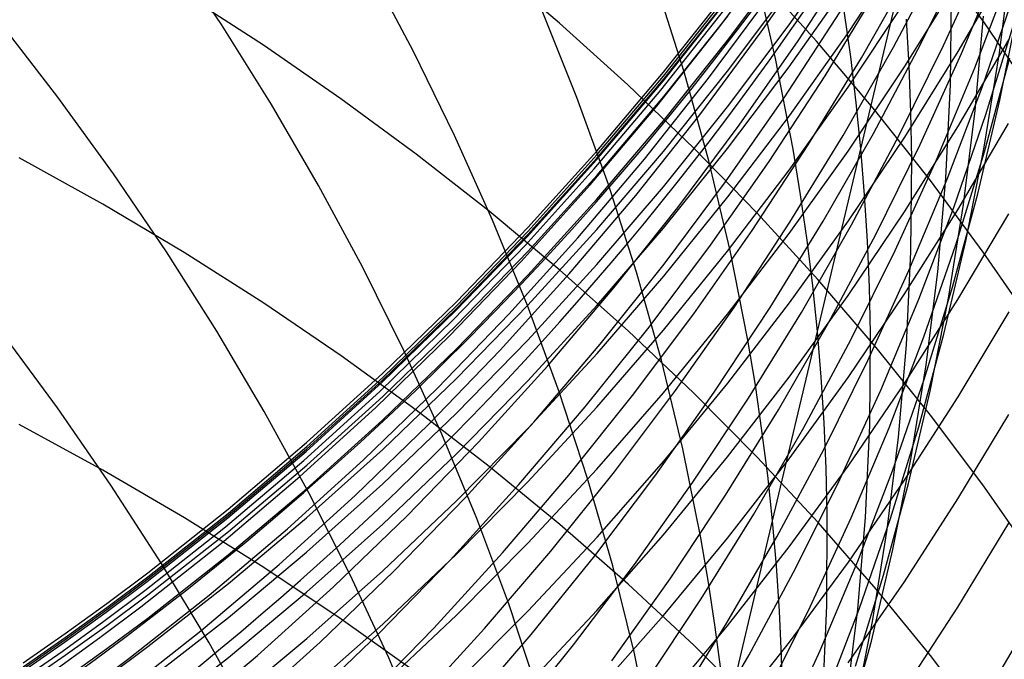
# Model space of a CAD drawing. Extents: x -383 to 1849, y -1185 to -529.
# Tile 394 of 656: x 258.73 to 263.41, y -939.53 to -936.49. Entities that reach past the tile are written whole.
import ezdxf

# ---------------------------------------------------------------- set-up
doc = ezdxf.new("R2010")
doc.units = 0
doc.layers.add('PREDEFINITO', color=7, linetype='CONTINUOUS')

msp = doc.modelspace()

# ---------------------------------------------------------------- linework, layer by layer
at = {"layer": 'PREDEFINITO'}
for p, q in [((262.3850093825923, -936.5160792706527, 585.0698518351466), (262.6649170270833, -936.117577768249, 585.1354650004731)), ((259.6890578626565, -936.5145856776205, 521.256407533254), (259.4384138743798, -936.1404906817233, 521.0593704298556)), ((262.0605243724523, -936.5174543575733, 570.7636599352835), (262.3528381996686, -936.1229390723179, 570.7555601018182)), ((262.2530797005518, -936.5495573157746, 565.8846436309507), (262.5327595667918, -936.1471116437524, 565.8485524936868)), ((262.6664021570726, -936.5519947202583, 588.2595455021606), (262.9337218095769, -936.1479145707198, 588.3434774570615)), ((263.3122015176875, -936.5061107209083, 629.6478102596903), (263.0614951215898, -936.1615433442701, 629.8931378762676)), ((262.0926071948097, -936.590318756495, 581.8396087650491), (262.3848016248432, -936.1983461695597, 581.8897610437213)), ((262.427249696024, -936.5921697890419, 562.6013896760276), (262.6938782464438, -936.1827389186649, 562.5460364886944)), ((262.8803619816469, -936.6213593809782, 555.8931478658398), (263.1061266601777, -936.194090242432, 555.7974778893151)), ((263.0104212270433, -936.6067785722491, 554.1735882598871), (263.2221863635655, -936.1752914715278, 554.0677504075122)), ((263.1180944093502, -936.6144204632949, 552.4413786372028), (263.3154766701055, -936.1788989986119, 552.3252641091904)), ((263.2036018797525, -936.6519145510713, 550.6985741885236), (263.3862359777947, -936.2129950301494, 550.5722101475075)), ((263.384546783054, -936.6496080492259, 539.7009289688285), (263.44096587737, -936.1996190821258, 539.51778475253)), ((260.6016152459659, -936.6423300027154, 523.4815777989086), (260.3922487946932, -936.2482516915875, 523.2757291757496)), ((261.2948973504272, -936.5073728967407, 634.4207968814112), (260.9593580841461, -936.2224096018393, 634.6384288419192)), ((262.3207805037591, -936.6758762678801, 529.8015600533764), (262.2209613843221, -936.2465299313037, 529.5917760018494)), ((262.7286655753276, -936.6721548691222, 557.6028405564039), (262.9682731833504, -936.2503588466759, 557.5175089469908)), ((263.1882180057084, -936.6427886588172, 593.1271553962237), (263.4295661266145, -936.2288011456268, 593.2389734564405)), ((262.5149846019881, -936.5934142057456, 631.937949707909), (262.2257149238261, -936.2728102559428, 632.1747365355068)), ((262.7258237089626, -937.1050102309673, 532.0483060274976), (262.9246528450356, -936.2683723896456, 533.6674174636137)), ((263.2670337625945, -936.720098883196, 548.9463640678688), (263.4346805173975, -936.2784370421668, 548.8099372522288)), ((261.8867136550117, -936.7388975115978, 527.7620276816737), (261.7538426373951, -936.3182977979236, 527.5507096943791)), ((262.0927377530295, -936.7364784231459, 583.4289135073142), (262.3849889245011, -936.3459869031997, 583.485814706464)), ((262.3849721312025, -936.7155855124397, 586.6308467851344), (262.6648760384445, -936.3185633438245, 586.7048661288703)), ((262.5558352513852, -936.7575481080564, 559.3012787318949), (262.808918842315, -936.342414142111, 559.2263919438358)), ((262.932365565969, -936.7156431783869, 591.4612118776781), (263.1868200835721, -936.307183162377, 591.5632706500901)), ((259.8895639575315, -936.6132493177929, 636.8223822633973), (259.512235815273, -936.3690745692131, 637.014789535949)), ((261.786528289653, -936.7834998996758, 573.9933334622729), (262.0910059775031, -936.3989865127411, 574.0033129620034)), ((261.7882820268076, -936.7411211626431, 577.2318452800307), (262.0925843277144, -936.3563886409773, 577.2543278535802)), ((261.7883038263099, -936.7761819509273, 578.6515502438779), (262.0926132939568, -936.3923187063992, 578.6854165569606)), ((261.7888315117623, -936.7596992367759, 575.7221541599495), (262.0931737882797, -936.3749921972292, 575.7349908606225)), ((262.0022183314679, -936.7696987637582, 567.5314913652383), (262.2944219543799, -936.3759302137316, 567.5051781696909)), ((263.1511407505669, -936.7999305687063, 535.8911730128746), (263.1564759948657, -936.3542628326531, 535.6934614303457)), ((263.3027231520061, -936.8091248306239, 547.1814930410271), (263.4551648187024, -936.3650570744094, 547.0349735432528)), ((261.7756527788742, -936.826018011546, 572.3748535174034), (262.0801585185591, -936.4413426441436, 572.3763330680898)), ((262.6649464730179, -936.8120384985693, 589.8121253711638), (262.932178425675, -936.4092532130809, 589.9044601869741)), ((263.3861593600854, -936.8736194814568, 541.6850656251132), (263.4753540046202, -936.4248840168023, 541.5102730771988)), ((261.3770451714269, -936.8604171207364, 525.7247945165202), (261.2123039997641, -936.4501312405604, 525.5132931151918)), ((261.7893580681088, -936.8569690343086, 580.1724911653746), (262.0937466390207, -936.473951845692, 580.2148058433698)), ((262.3618228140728, -936.8628750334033, 560.9854060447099), (262.6281106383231, -936.4546645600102, 560.920758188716)), ((262.677352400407, -936.6675654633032, 531.8390495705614), (262.6466621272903, -936.4491759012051, 531.7352705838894)), ((262.9547044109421, -936.7103916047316, 533.870407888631), (262.9418481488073, -936.4893378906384, 533.7686737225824)), ((263.2692259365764, -936.9229362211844, 537.8933822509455), (263.3084990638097, -936.4750536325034, 537.702084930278)), ((258.9117925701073, -936.859156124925, 519.2638833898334), (258.6341512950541, -936.5004071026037, 519.071954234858)), ((259.9264055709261, -936.89423087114, 521.4586852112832), (259.6890578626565, -936.5145856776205, 521.256407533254)), ((261.6192227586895, -936.8005787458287, 634.1964224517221), (261.2948973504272, -936.5073728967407, 634.4207968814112)), ((261.7561077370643, -936.902191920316, 570.7714940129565), (262.0605243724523, -936.5174543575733, 570.7636599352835)), ((262.0927526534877, -936.905362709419, 585.0054368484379), (262.3850093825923, -936.5160792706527, 585.0698518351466)), ((263.5495799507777, -936.8565741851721, 629.3979199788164), (263.3122015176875, -936.5061107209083, 629.6478102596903)), ((263.3192812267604, -936.9419744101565, 545.4128467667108), (263.456116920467, -936.4965535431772, 545.2565388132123)), ((261.9610250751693, -936.9427320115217, 565.9201034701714), (262.2530797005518, -936.5495573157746, 565.8846436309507)), ((262.3864664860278, -936.9473865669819, 588.1771029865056), (262.6664021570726, -936.5519947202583, 588.2595455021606)), ((260.2568790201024, -936.8669507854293, 636.6219307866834), (259.8895639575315, -936.6132493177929, 636.8223822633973)), ((261.7882978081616, -936.9725392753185, 581.7903762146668), (262.0926071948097, -936.590318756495, 581.8396087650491)), ((262.1479915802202, -936.9928431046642, 562.6559261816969), (262.427249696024, -936.5921697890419, 562.6013896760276)), ((262.7918442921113, -936.9209205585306, 631.6956719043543), (262.5149846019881, -936.5934142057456, 631.937949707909)), ((262.6412225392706, -937.0414064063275, 555.9878742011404), (262.8803619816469, -936.6213593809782, 555.8931478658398)), ((262.7850343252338, -937.0315340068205, 554.2785196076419), (263.0104212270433, -936.6067785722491, 554.1735882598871)), ((262.9068408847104, -937.043702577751, 552.55664545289), (263.1180944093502, -936.6144204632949, 552.4413786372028)), ((263.1865834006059, -937.0001646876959, 594.6874736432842), (263.4278515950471, -936.5878756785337, 594.8074652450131)), ((260.7967178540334, -937.0408266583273, 523.6918913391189), (260.6016152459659, -936.6423300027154, 523.4815777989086)), ((262.4040771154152, -937.1069621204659, 530.0140901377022), (262.3207805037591, -936.6758762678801, 529.8015600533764)), ((262.4759364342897, -937.0862304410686, 557.6872122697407), (262.7286655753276, -936.6721548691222, 557.6028405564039)), ((262.7037526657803, -936.8861943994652, 531.9434019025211), (262.677352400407, -936.6675654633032, 531.8390495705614)), ((262.9337579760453, -937.0491412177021, 593.0170935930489), (263.1882180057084, -936.6427886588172, 593.1271553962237)), ((263.0068476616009, -937.0850845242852, 550.8241718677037), (263.2036018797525, -936.6519145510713, 550.6985741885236)), ((263.3120569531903, -937.0976064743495, 539.8846439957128), (263.384546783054, -936.6496080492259, 539.7009289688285)), ((263.3124914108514, -937.118621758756, 543.6412770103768), (263.4335202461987, -936.6729128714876, 543.4756261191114)), ((262.0927183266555, -937.103419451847, 586.5582195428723), (262.3849721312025, -936.7155855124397, 586.6308467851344)), ((262.6650616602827, -937.1159694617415, 591.3608757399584), (262.932365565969, -936.7156431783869, 591.4612118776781)), ((262.963251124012, -936.9314785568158, 533.9725913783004), (262.9547044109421, -936.7103916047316, 533.870407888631)), ((263.0850085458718, -937.1564921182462, 549.0821256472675), (263.2670337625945, -936.720098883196, 548.9463640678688)), ((261.4721115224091, -937.1155685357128, 577.2096257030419), (261.7882820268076, -936.7411211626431, 577.2318452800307)), ((261.4726210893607, -937.1341263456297, 575.709342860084), (261.7888315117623, -936.7596992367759, 575.7221541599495)), ((261.6978892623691, -937.1536916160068, 567.5572661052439), (262.0022183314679, -936.7696987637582, 567.5314913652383)), ((261.788385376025, -937.1172444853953, 583.3731008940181), (262.0927377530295, -936.7364784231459, 583.4289135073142)), ((262.0037036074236, -937.1620099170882, 527.9765731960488), (261.8867136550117, -936.7388975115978, 527.7620276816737)), ((262.2898772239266, -937.1644522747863, 559.3752093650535), (262.5558352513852, -936.7575481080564, 559.3012787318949)), ((261.4701778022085, -937.1577275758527, 573.9833656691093), (261.786528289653, -936.7834998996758, 573.9933334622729)), ((261.4721252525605, -937.1497668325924, 578.6182512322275), (261.7883038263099, -936.7761819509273, 578.6515502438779)), ((261.9320326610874, -937.101663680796, 633.9655856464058), (261.6192227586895, -936.8005787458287, 634.1964224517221)), ((262.3851054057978, -937.206171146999, 589.7214578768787), (262.6649464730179, -936.8120384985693, 589.8121253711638)), ((263.1290578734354, -937.2448919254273, 536.0901646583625), (263.1511407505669, -936.7999305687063, 535.8911730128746)), ((263.1356835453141, -937.2484346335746, 547.3274790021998), (263.3027231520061, -936.8091248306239, 547.1814930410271)), ((259.1768014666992, -937.2241366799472, 519.4616328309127), (258.9117925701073, -936.859156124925, 519.2638833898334)), ((260.6138798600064, -937.1298235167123, 636.4137206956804), (260.2568790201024, -936.8669507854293, 636.6219307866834)), ((261.5265525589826, -937.2739711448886, 525.9400282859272), (261.3770451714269, -936.8604171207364, 525.7247945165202)), ((261.459275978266, -937.2004091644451, 572.3732507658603), (261.7756527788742, -936.826018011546, 572.3748535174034)), ((261.4730962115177, -937.2297213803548, 580.1309709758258), (261.7893580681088, -936.8569690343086, 580.1724911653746)), ((262.0829085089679, -937.2623512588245, 561.049124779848), (262.3618228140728, -936.8628750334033, 560.9854060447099)), ((260.1501425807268, -937.279027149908, 521.6659996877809), (259.9264055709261, -936.89423087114, 521.4586852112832)), ((261.4398374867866, -937.2766621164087, 570.7790518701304), (261.7561077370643, -936.902191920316, 570.7714940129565)), ((261.7883962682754, -937.2849446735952, 584.9422981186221), (262.0927526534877, -936.905362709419, 585.0054368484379)), ((262.7258237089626, -937.1050102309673, 532.0483060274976), (262.7037526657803, -936.8861943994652, 531.9434019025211)), ((263.2813693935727, -937.3194251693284, 541.8599976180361), (263.3861593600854, -936.8736194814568, 541.6850656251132)), ((261.6568431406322, -937.3261473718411, 565.9548893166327), (261.9610250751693, -936.9427320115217, 565.9201034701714)), ((262.0941628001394, -937.3336095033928, 588.0962485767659), (262.3864664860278, -936.9473865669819, 588.1771029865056)), ((263.0559901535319, -937.2549596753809, 631.4481767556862), (262.7918442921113, -936.9209205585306, 631.6956719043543)), ((262.967517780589, -937.1525437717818, 534.0751956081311), (262.963251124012, -936.9314785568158, 533.9725913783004)), ((263.167599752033, -937.3831113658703, 545.5687647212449), (263.3192812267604, -936.9419744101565, 545.4128467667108)), ((263.2136495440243, -937.3692691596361, 538.0854958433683), (263.2692259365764, -936.9229362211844, 537.8933822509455)), ((261.4721201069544, -937.3445181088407, 581.7421240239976), (261.7882978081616, -936.9725392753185, 581.7903762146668)), ((261.8563510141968, -937.3842720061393, 562.7095816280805), (262.1479915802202, -936.9928431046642, 562.6559261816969)), ((262.9322116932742, -937.4048629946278, 594.5693841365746), (263.1865834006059, -937.0001646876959, 594.6874736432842)), ((263.1863443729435, -937.3946957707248, 596.2393308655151), (263.4276052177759, -936.9847580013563, 596.3673142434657)), ((260.9772406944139, -937.4433360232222, 523.9064707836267), (260.7967178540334, -937.0408266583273, 523.6918913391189)), ((262.388952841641, -937.4537481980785, 556.0815489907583), (262.6412225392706, -937.0414064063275, 555.9878742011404)), ((262.546271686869, -937.449081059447, 554.3824270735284), (262.7850343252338, -937.0315340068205, 554.2785196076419)), ((262.6664341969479, -937.4473852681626, 592.9089155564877), (262.9337579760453, -937.0491412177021, 593.0170935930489)), ((262.6819616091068, -937.4662712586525, 552.6709367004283), (262.9068408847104, -937.043702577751, 552.55664545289)), ((262.2330254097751, -937.4102642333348, 633.7285665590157), (261.9320326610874, -937.101663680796, 633.9655856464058)), ((262.2103327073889, -937.492101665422, 557.7705270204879), (262.4759364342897, -937.0862304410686, 557.6872122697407)), ((262.7962161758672, -937.5120319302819, 550.9488643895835), (263.0068476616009, -937.0850845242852, 550.8241718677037)), ((263.2237354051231, -937.5431589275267, 540.0687289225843), (263.3120569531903, -937.0976064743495, 539.8846439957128)), ((259.1254520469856, -937.3673938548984, 638.7574802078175), (258.7288287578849, -937.146940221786, 638.9372349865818)), ((260.960265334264, -937.4015120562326, 636.1980375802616), (260.6138798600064, -937.1298235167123, 636.4137206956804)), ((261.1443191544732, -937.4792380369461, 577.1876955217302), (261.4721115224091, -937.1155685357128, 577.2096257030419)), ((261.1447891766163, -937.497782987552, 575.6965711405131), (261.4726210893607, -937.1341263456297, 575.709342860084)), ((261.4721809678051, -937.4877999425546, 583.3184455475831), (261.788385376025, -937.1172444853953, 583.3731008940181)), ((261.7883637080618, -937.4815839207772, 586.4870725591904), (262.0927183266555, -937.103419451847, 586.5582195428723)), ((262.3851575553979, -937.5076867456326, 591.2623802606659), (262.6650616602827, -937.1159694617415, 591.3608757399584)), ((262.4394314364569, -937.3230269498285, 530.1213287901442), (262.4040771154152, -937.1069621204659, 530.0140901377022)), ((262.5198478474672, -937.9726830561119, 530.4466696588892), (262.7258237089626, -937.1050102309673, 532.0483060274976)), ((262.7435377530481, -937.3239601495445, 532.1537390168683), (262.7258237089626, -937.1050102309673, 532.0483060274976)), ((263.176357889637, -937.5604841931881, 543.8066928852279), (263.3124914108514, -937.118621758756, 543.6412770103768)), ((261.1422025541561, -937.5211794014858, 573.9734205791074), (261.4701778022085, -937.1577275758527, 573.9833656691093)), ((261.1443240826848, -937.5125812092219, 578.5855604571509), (261.4721252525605, -937.1497668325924, 578.6182512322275)), ((261.3816823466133, -937.5274193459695, 567.5824704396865), (261.6978892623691, -937.1536916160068, 567.5572661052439)), ((262.1044978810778, -937.5872211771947, 528.194159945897), (262.0037036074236, -937.1620099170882, 527.9765731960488)), ((262.0112899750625, -937.5626428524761, 559.4480980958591), (262.2898772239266, -937.1644522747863, 559.3752093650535)), ((262.8888480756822, -937.5871468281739, 549.2170730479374), (263.0850085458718, -937.1564921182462, 549.0821256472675)), ((262.9633288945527, -937.5943890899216, 534.2815519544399), (262.967517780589, -937.1525437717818, 534.0751956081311)), ((259.4288602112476, -937.5949507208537, 519.6649909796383), (259.1768014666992, -937.2241366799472, 519.4616328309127)), ((261.1312762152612, -937.5640260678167, 572.3715255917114), (261.459275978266, -937.2004091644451, 572.3732507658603)), ((261.1452087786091, -937.5917180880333, 580.090297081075), (261.4730962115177, -937.2297213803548, 580.1309709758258)), ((262.0929020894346, -937.5911696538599, 589.6325667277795), (262.3851054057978, -937.206171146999, 589.7214578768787)), ((260.3599544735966, -937.66857540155, 521.8781471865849), (260.1501425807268, -937.279027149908, 521.6659996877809)), ((261.1119628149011, -937.6403753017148, 570.786323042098), (261.4398374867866, -937.2766621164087, 570.7790518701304)), ((261.4721896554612, -937.6543417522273, 584.8805137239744), (261.7883962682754, -937.2849446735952, 584.9422981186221)), ((261.660509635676, -937.6903836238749, 526.1588020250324), (261.5265525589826, -937.2739711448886, 525.9400282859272)), ((261.7916132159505, -937.6526080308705, 561.1118394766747), (262.0829085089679, -937.2623512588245, 561.049124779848)), ((262.9542880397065, -937.6825173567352, 547.4727713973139), (263.1356835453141, -937.2484346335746, 547.3274790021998)), ((263.3071183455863, -937.5951619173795, 631.195737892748), (263.0559901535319, -937.2549596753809, 631.4481767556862)), ((263.0904632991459, -937.6887020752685, 536.2902172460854), (263.1290578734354, -937.2448919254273, 536.0901646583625)), ((261.3407813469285, -937.6993150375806, 565.9889584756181), (261.6568431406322, -937.3261473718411, 565.9548893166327)), ((261.7897391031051, -937.7101829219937, 588.0170809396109), (262.0941628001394, -937.3336095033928, 588.0962485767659)), ((262.470537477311, -937.5393701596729, 530.2291865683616), (262.4394314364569, -937.3230269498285, 530.1213287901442)), ((262.756912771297, -937.5429900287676, 532.2596724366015), (262.7435377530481, -937.3239601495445, 532.1537390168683)), ((263.1612243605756, -937.761844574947, 542.0348794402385), (263.2813693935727, -937.3194251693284, 541.8599976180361)), ((259.5126435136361, -937.5979232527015, 638.568900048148), (259.1254520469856, -937.3673938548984, 638.7574802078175)), ((261.1443207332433, -937.7057656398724, 581.6949128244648), (261.4721201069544, -937.3445181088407, 581.7421240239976)), ((263.1420078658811, -937.8136010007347, 538.2782149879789), (263.2136495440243, -937.3692691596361, 538.0854958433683)), ((261.2957342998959, -937.6816609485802, 635.9751670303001), (260.960265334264, -937.4015120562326, 636.1980375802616)), ((261.5525751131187, -937.7659696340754, 562.7622916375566), (261.8563510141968, -937.3842720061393, 562.7095816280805)), ((262.5218993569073, -937.7260169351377, 633.4856452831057), (262.2330254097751, -937.4102642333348, 633.7285665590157)), ((262.6649831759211, -937.8014962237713, 594.4533342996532), (262.9322116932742, -937.4048629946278, 594.5693841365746)), ((262.9319815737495, -937.7970825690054, 596.1133963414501), (263.1863443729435, -937.3946957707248, 596.2393308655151)), ((263.001312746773, -937.8194978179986, 545.7241221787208), (263.167599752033, -937.3831113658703, 545.5687647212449)), ((263.1865868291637, -937.8206707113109, 597.7817509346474), (263.4278555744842, -937.4133546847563, 597.9176577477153)), ((261.1428678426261, -937.8494524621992, 524.1251171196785), (260.9772406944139, -937.4433360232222, 523.9064707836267)), ((262.12379739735, -937.8579016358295, 556.1740643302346), (262.388952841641, -937.4537481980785, 556.0815489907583)), ((262.2943793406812, -937.858943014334, 554.4851932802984), (262.546271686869, -937.449081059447, 554.3824270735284)), ((262.3864948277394, -937.8370472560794, 592.8027487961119), (262.6664341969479, -937.4473852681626, 592.9089155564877)), ((262.4437020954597, -937.8816524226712, 552.7841245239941), (262.6819616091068, -937.4662712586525, 552.6709367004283)), ((260.8028505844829, -937.8733652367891, 573.9635091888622), (261.1422025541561, -937.5211794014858, 573.9734205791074)), ((260.8051468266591, -937.864132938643, 578.5535188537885), (261.1443240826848, -937.5125812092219, 578.5855604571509)), ((260.8051512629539, -937.8316369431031, 577.1660811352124), (261.1443191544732, -937.4792380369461, 577.1876955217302)), ((260.8055824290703, -937.8501786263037, 575.6838531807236), (261.1447891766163, -937.497782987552, 575.6965711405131)), ((261.1443737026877, -937.8476596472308, 583.2650161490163), (261.4721809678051, -937.4877999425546, 583.3184455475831)), ((261.4721573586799, -937.8495976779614, 586.4174939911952), (261.7883637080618, -937.4815839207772, 586.4870725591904)), ((261.9321013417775, -937.8892846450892, 557.8526877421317), (262.2103327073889, -937.492101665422, 557.7705270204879)), ((262.0929024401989, -937.8903197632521, 591.1658434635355), (262.3851575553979, -937.5076867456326, 591.2623802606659)), ((262.571950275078, -937.9322837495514, 551.0725129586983), (262.7962161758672, -937.5120319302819, 550.9488643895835)), ((260.7919015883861, -937.9163786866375, 572.3696787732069), (261.1312762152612, -937.5640260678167, 572.3715255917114)), ((261.0538451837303, -937.890392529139, 567.6070724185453), (261.3816823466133, -937.5274193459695, 567.5824704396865)), ((261.7203187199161, -937.9516360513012, 559.5198591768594), (262.0112899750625, -937.5626428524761, 559.4480980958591)), ((262.4973560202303, -937.7559395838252, 530.337641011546), (262.470537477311, -937.5393701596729, 530.2291865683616)), ((262.7659781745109, -937.7620454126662, 532.3660764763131), (262.756912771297, -937.5429900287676, 532.2596724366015)), ((263.025361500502, -937.9980409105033, 543.9716944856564), (263.176357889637, -937.5604841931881, 543.8066928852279)), ((263.1198211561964, -937.9858099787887, 540.2529828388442), (263.2237354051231, -937.5431589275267, 540.0687289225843)), ((259.66765103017, -937.9712002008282, 519.8737462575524), (259.4288602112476, -937.5949507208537, 519.6649909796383)), ((259.8901029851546, -937.8381782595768, 638.371787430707), (259.5126435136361, -937.5979232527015, 638.568900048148)), ((260.8059434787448, -937.9424683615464, 580.0505212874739), (261.1452087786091, -937.5917180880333, 580.090297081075)), ((261.7885833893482, -937.9665525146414, 589.5455609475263), (262.0929020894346, -937.5911696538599, 589.6325667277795)), ((262.1887818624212, -938.0141174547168, 528.414601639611), (262.1044978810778, -937.5872211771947, 528.194159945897)), ((262.6787955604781, -938.0115930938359, 549.3510573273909), (262.8888480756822, -937.5871468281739, 549.2170730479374)), ((262.9423736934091, -938.0354877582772, 534.4892482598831), (262.9633288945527, -937.5943890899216, 534.2815519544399)), ((263.5449250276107, -937.9411576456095, 630.938628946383), (263.3071183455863, -937.5951619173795, 631.195737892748)), ((260.77273291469, -937.9928418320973, 570.7932970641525), (261.1119628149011, -937.6403753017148, 570.786323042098)), ((261.144382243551, -938.013070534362, 584.8201617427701), (261.4721896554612, -937.6543417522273, 584.8805137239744)), ((261.4881824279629, -938.0331601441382, 561.1734752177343), (261.7916132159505, -937.6526080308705, 561.1118394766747)), ((260.555526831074, -938.0624765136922, 522.0949239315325), (260.3599544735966, -937.66857540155, 521.8781471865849)), ((260.8051463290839, -938.0557922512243, 581.648803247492), (261.1443207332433, -937.7057656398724, 581.6949128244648)), ((261.0130871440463, -938.0617466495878, 566.0222682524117), (261.3407813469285, -937.6993150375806, 565.9889584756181)), ((261.6199856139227, -937.9699147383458, 635.7453946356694), (261.2957342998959, -937.6816609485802, 635.9751670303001)), ((261.7785998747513, -938.1092448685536, 526.3809233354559), (261.660509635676, -937.6903836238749, 526.1588020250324)), ((262.7587786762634, -938.1109038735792, 547.6172101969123), (262.9542880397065, -937.6825173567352, 547.4727713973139)), ((263.0355929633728, -938.1309161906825, 536.4911116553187), (263.0904632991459, -937.6887020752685, 536.2902172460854)), ((261.473443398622, -938.076626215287, 587.9396987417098), (261.7897391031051, -937.7101829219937, 588.0170809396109)), ((262.5198478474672, -937.9726830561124, 530.4466696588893), (262.4973560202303, -937.7559395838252, 530.337641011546)), ((262.7983528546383, -938.0485583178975, 633.2371019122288), (262.5218993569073, -937.7260169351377, 633.4856452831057)), ((261.2369109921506, -938.13744912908, 562.8139918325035), (261.5525751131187, -937.7659696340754, 562.7622916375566)), ((262.3851445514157, -938.1895899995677, 594.3394617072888), (262.6649831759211, -937.8014962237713, 594.4533342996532)), ((262.664763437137, -938.1914464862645, 595.9896574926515), (262.9319815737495, -937.7970825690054, 596.1133963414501)), ((262.7707633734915, -937.9810718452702, 532.4729213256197), (262.7659781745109, -937.7620454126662, 532.3660764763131)), ((263.0259645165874, -938.2004211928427, 542.2095214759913), (263.1612243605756, -937.761844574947, 542.0348794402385)), ((260.257530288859, -938.087808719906, 638.1664352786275), (259.8901029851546, -937.8381782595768, 638.371787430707)), ((260.4548541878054, -938.1722725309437, 577.1448089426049), (260.8051512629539, -937.8316369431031, 577.1660811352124)), ((260.8052127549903, -938.1963384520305, 583.212881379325), (261.1443737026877, -937.8476596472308, 583.2650161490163)), ((261.2932833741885, -938.2587703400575, 524.3476313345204), (261.1428678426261, -937.8494524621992, 524.1251171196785)), ((261.144348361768, -938.2069794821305, 586.3495719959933), (261.4721573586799, -937.8495976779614, 586.4174939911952)), ((262.0941880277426, -938.2176536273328, 592.6987208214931), (262.3864948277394, -937.8370472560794, 592.8027487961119)), ((262.8206604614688, -938.2506671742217, 545.8787486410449), (263.001312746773, -937.8194978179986, 545.7241221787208)), ((262.9322145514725, -938.2204759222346, 597.6480405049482), (263.1865868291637, -937.8206707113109, 597.7817509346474)), ((263.0545388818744, -938.2554802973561, 538.47132896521), (263.1420078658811, -937.8136010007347, 538.2782149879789)), ((260.4523699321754, -938.2137949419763, 573.9536424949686), (260.8028505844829, -937.8733652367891, 573.9635091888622)), ((260.4548399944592, -938.2039298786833, 578.5221673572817), (260.8051468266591, -937.864132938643, 578.5535188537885)), ((260.4552475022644, -938.1908227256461, 575.6712031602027), (260.8055824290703, -937.8501786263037, 575.6838531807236)), ((260.71462537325, -938.2421217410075, 567.6310400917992), (261.0538451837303, -937.890392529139, 567.6070724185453)), ((261.6414892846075, -938.2772954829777, 557.9335973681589), (261.9321013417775, -937.8892846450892, 557.8526877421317)), ((261.7885455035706, -938.2633932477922, 591.0713833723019), (262.0929024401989, -937.8903197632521, 591.1658434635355)), ((261.8460007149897, -938.253383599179, 556.2653123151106), (262.12379739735, -937.8579016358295, 556.1740643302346)), ((262.0296033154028, -938.2606431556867, 554.5867008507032), (262.2943793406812, -937.858943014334, 554.4851932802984)), ((262.1923078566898, -938.2893719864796, 552.8960810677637), (262.4437020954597, -937.8816524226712, 552.7841245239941)), ((263.1881847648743, -938.2830786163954, 599.3130005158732), (263.4295302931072, -937.8790340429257, 599.45670933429)), ((260.4414001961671, -938.2569769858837, 572.367711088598), (260.7919015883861, -937.9163786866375, 572.3696787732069)), ((260.4555480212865, -938.2814814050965, 580.0116954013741), (260.8059434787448, -937.9424683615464, 580.0505212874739)), ((262.3342928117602, -938.3453669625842, 551.1949787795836), (262.571950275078, -937.9322837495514, 551.0725129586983)), ((258.9115579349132, -938.3358021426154, 517.8829729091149), (258.6455274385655, -937.9746024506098, 517.6794437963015)), ((259.892856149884, -938.3524870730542, 520.0876870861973), (259.66765103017, -937.9712002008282, 519.8737462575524)), ((261.4172086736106, -938.3309480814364, 559.5904068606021), (261.7203187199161, -937.9516360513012, 559.5198591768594)), ((261.4723961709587, -938.3318382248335, 589.4605495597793), (261.7885833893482, -937.9665525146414, 589.5455609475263)), ((261.9327181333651, -938.2659179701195, 635.5090059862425), (261.6199856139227, -937.9699147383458, 635.7453946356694)), ((262.3065604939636, -938.8713097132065, 528.8633046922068), (262.5198478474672, -937.9726830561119, 530.4466696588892)), ((262.5379851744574, -938.1895481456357, 530.5562486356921), (262.5198478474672, -937.9726830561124, 530.4466696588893)), ((262.7676108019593, -938.4188200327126, 532.6878142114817), (262.7707633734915, -937.9810718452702, 532.4729213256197)), ((263.0005532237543, -938.4251041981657, 540.4372048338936), (263.1198211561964, -937.9858099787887, 540.2529828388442)), ((260.422396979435, -938.333572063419, 570.7999634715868), (260.77273291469, -937.9928418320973, 570.7932970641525)), ((260.8052234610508, -938.3606476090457, 584.7613202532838), (261.144382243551, -938.013070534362, 584.8201617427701)), ((261.1728616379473, -938.4035223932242, 561.233957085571), (261.4881824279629, -938.0331601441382, 561.1734752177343)), ((262.224634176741, -938.2280681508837, 528.5258348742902), (262.1887818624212, -938.0141174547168, 528.414601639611)), ((262.4550942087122, -938.4293609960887, 549.48392954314), (262.6787955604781, -938.0115930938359, 549.3510573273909)), ((262.859744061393, -938.4308326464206, 544.1361025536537), (263.025361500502, -937.9980409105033, 543.9716944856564)), ((262.9048881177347, -938.4753999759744, 534.6980558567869), (262.9423736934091, -938.0354877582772, 534.4892482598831)), ((260.4548435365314, -938.394108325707, 581.6038559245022), (260.8051463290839, -938.0557922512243, 581.648803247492)), ((260.736545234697, -938.4603313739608, 522.3161261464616), (260.555526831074, -938.0624765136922, 522.0949239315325)), ((260.6740079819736, -938.41295384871, 566.0547759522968), (261.0130871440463, -938.0617466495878, 566.0222682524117)), ((261.1455236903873, -938.4324587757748, 587.8642006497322), (261.473443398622, -938.076626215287, 587.9396987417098)), ((263.0620842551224, -938.3775249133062, 632.9832165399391), (262.7983528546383, -938.0485583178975, 633.2371019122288)), ((260.6146252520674, -938.3464644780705, 637.9531365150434), (260.257530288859, -938.087808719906, 638.1664352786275)), ((261.8805067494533, -938.5301451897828, 526.6061998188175), (261.7785998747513, -938.1092448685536, 526.3809233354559)), ((262.5493974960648, -938.5331250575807, 547.7606353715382), (262.7587786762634, -938.1109038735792, 547.6172101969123)), ((260.0936742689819, -938.5006520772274, 577.123905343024), (260.4548541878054, -938.1722725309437, 577.1448089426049)), ((260.9096057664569, -938.498223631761, 562.8646178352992), (261.2369109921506, -938.13744912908, 562.8139918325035)), ((262.9646828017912, -938.5710894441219, 536.692628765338), (263.0355929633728, -938.1309161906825, 536.4911116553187)), ((260.0910086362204, -938.5419783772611, 573.9438314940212), (260.4523699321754, -938.2137949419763, 573.9536424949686)), ((260.0936500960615, -938.5314798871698, 578.4915469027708), (260.4548399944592, -938.2039298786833, 578.5221673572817)), ((260.0940310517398, -938.5192247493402, 575.6586352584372), (260.4552475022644, -938.1908227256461, 575.6712031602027)), ((260.4549472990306, -938.5333512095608, 583.1621099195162), (260.8052127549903, -938.1963384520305, 583.212881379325)), ((260.8051858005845, -938.5532480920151, 586.2833947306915), (261.144348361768, -938.2069794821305, 586.3495719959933)), ((261.7897619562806, -938.5887308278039, 592.5969591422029), (262.0941880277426, -938.2176536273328, 592.6987208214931)), ((262.0929425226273, -938.5686699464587, 594.2279039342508), (262.3851445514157, -938.1895899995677, 594.3394617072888)), ((262.3849365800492, -938.5773156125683, 595.8682611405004), (262.664763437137, -938.1914464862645, 595.9896574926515)), ((262.5517859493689, -938.4064813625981, 530.6663484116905), (262.5379851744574, -938.1895481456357, 530.5562486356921)), ((262.6649854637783, -938.6123016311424, 597.5166822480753), (262.9322145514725, -938.2204759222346, 597.6480405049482)), ((262.8758301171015, -938.6346985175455, 542.3837341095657), (263.0259645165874, -938.2004211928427, 542.2095214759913)), ((260.0800201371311, -938.5853309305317, 572.3656233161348), (260.4414001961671, -938.2569769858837, 572.367711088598)), ((260.3642705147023, -938.5821175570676, 567.6543415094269), (260.71462537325, -938.2421217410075, 567.6310400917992)), ((261.4281713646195, -938.6708840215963, 524.5738144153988), (261.2932833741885, -938.2587703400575, 524.3476313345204)), ((261.4723359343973, -938.6264319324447, 590.9791180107), (261.7885455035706, -938.2633932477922, 591.0713833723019)), ((261.5558073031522, -938.639710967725, 556.3551850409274), (261.8460007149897, -938.253383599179, 556.2653123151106)), ((261.7521896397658, -938.65370476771, 554.6868324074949), (262.0296033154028, -938.2606431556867, 554.5867008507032)), ((262.2336307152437, -938.5693151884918, 635.2662866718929), (261.9327181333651, -938.2659179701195, 635.5090059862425)), ((262.2562409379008, -938.4422849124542, 528.6377119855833), (262.224634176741, -938.2280681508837, 528.5258348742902)), ((262.6258831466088, -938.6761528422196, 546.0324736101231), (262.8206604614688, -938.2506671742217, 545.8787486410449)), ((262.9514805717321, -938.6944556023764, 538.6646270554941), (263.0545388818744, -938.2554802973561, 538.47132896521)), ((260.094270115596, -938.6082664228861, 579.9738712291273), (260.4555480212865, -938.2814814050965, 580.0116954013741)), ((261.3387434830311, -938.6556502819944, 558.0131588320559), (261.6414892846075, -938.2772954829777, 557.9335973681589)), ((261.9280244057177, -938.6889558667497, 553.0066784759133), (262.1923078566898, -938.2893719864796, 552.8960810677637)), ((262.933727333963, -938.6796482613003, 599.1716374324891), (263.1881847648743, -938.2830786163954, 599.3130005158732)), ((259.1646719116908, -938.7027190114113, 518.0922749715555), (258.9115579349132, -938.3358021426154, 517.8829729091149)), ((260.1041577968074, -938.7384132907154, 520.3066018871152), (259.892856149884, -938.3524870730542, 520.0876870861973)), ((260.0612042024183, -938.662076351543, 570.806311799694), (260.422396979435, -938.333572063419, 570.7999634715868)), ((260.4549627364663, -938.6965895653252, 584.7040673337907), (260.8052234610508, -938.3606476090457, 584.7613202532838)), ((260.961087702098, -938.6137953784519, 637.7321840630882), (260.6146252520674, -938.3464644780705, 637.9531365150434)), ((261.1022050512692, -938.7000951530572, 559.6596553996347), (261.4172086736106, -938.3309480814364, 559.5904068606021)), ((261.1445872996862, -938.6865452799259, 589.3776415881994), (261.4723961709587, -938.3318382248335, 589.4605495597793)), ((262.0834866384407, -938.7508085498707, 551.316123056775), (262.3342928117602, -938.3453669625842, 551.1949787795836)), ((260.0936589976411, -938.7202242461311, 581.5601314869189), (260.4548435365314, -938.394108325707, 581.6038559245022)), ((260.845896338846, -938.7632095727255, 561.2932101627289), (261.1728616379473, -938.4035223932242, 561.233957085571)), ((262.5612795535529, -938.6234289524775, 530.7769380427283), (262.5517859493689, -938.4064813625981, 530.6663484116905)), ((263.3127919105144, -938.7125532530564, 632.7242692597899), (263.0620842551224, -938.3775249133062, 632.9832165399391)), ((263.1866380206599, -938.7674207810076, 600.8357047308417), (263.4279963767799, -938.3663276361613, 600.9873307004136)), ((259.1259916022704, -938.631277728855, 640.2907454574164), (258.7293588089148, -938.4144231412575, 640.4747896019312)), ((260.3237913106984, -938.7524482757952, 566.0864388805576), (260.6740079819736, -938.41295384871, 566.0547759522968)), ((260.8062279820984, -938.7771999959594, 587.7906853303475), (261.1455236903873, -938.4324587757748, 587.8642006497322)), ((262.2179872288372, -938.8399806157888, 549.6155407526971), (262.4550942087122, -938.4293609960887, 549.48392954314)), ((262.2835628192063, -938.6567160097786, 528.7502096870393), (262.2562409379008, -938.4422849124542, 528.6377119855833)), ((262.6797473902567, -938.8584001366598, 544.2997378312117), (262.859744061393, -938.4308326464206, 544.1361025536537)), ((262.7476903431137, -938.8557989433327, 532.9041126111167), (262.7676108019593, -938.4188200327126, 532.6878142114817)), ((262.8661706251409, -938.8605861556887, 540.621193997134), (263.0005532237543, -938.4251041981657, 540.4372048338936)), ((259.7218578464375, -938.8162828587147, 577.1033967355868), (260.0936742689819, -938.5006520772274, 577.123905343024)), ((260.5709065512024, -938.847806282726, 562.914105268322), (260.9096057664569, -938.498223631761, 562.8646178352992)), ((260.9026952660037, -938.8617408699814, 522.5415500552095), (260.736545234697, -938.4603313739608, 522.3161261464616)), ((262.8511081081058, -938.9136859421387, 534.9077460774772), (262.9048881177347, -938.4753999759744, 534.6980558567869)), ((259.7190147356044, -938.8574254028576, 573.9340871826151), (260.0910086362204, -938.5419783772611, 573.9438314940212)), ((259.721823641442, -938.8462908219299, 578.4616984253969), (260.0936500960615, -938.5314798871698, 578.4915469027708)), ((259.7221797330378, -938.8348941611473, 575.6461636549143), (260.0940310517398, -938.5192247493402, 575.6586352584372)), ((260.0938265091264, -938.8582127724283, 583.112770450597), (260.4549472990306, -938.5333512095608, 583.1621099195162)), ((261.9659137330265, -938.9526748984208, 526.8344390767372), (261.8805067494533, -938.5301451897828, 526.6061998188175)), ((262.3263865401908, -938.9487117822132, 547.9028868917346), (262.5493974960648, -938.5331250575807, 547.7606353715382)), ((259.7080095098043, -938.9009504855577, 572.3634162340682), (260.0800201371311, -938.5853309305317, 572.3656233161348)), ((260.0030282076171, -938.9098905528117, 567.6769447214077), (260.3642705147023, -938.5821175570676, 567.6543415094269)), ((260.4549187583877, -938.8879222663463, 586.2190503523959), (260.8051858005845, -938.5532480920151, 586.2833947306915)), ((261.4734647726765, -938.9498053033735, 592.4975912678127), (261.7897619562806, -938.5887308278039, 592.5969591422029)), ((261.7886237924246, -938.9382616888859, 594.1187985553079), (262.0929425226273, -938.5686699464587, 594.2279039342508)), ((262.0927476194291, -938.9542180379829, 595.7493541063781), (262.3849365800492, -938.5773156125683, 595.8682611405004)), ((262.5224222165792, -938.879750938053, 635.0175222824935), (262.2336307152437, -938.5693151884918, 635.2662866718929)), ((262.8779687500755, -939.0087770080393, 536.8945494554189), (262.9646828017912, -938.5710894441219, 536.692628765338)), ((259.5131887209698, -938.8580321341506, 640.0976768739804), (259.1259916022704, -938.631277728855, 640.2907454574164)), ((259.7223574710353, -938.9223326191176, 579.937100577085), (260.094270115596, -938.6082664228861, 579.9738712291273)), ((261.2966174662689, -938.8894512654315, 637.503870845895), (260.961087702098, -938.6137953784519, 637.7321840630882)), ((261.1445229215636, -938.9789605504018, 590.8891654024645), (261.4723359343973, -938.6264319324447, 590.9791180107)), ((261.2534616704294, -939.0164006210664, 556.4435746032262), (261.5558073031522, -938.639710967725, 556.3551850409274)), ((262.3851462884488, -938.9956791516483, 597.3878319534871), (262.6649854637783, -938.6123016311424, 597.5166822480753)), ((262.5664953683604, -938.8403371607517, 530.8879865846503), (262.5612795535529, -938.6234289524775, 530.7769380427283)), ((262.7110614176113, -939.0642200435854, 542.5573277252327), (262.8758301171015, -938.6346985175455, 542.3837341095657)), ((259.6894037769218, -938.9778650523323, 570.812331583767), (260.0612042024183, -938.662076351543, 570.806311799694)), ((260.8054036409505, -939.0301921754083, 589.2969460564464), (261.1445872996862, -938.6865452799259, 589.3776415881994)), ((261.0241108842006, -939.0238651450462, 558.0912750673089), (261.3387434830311, -938.6556502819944, 558.0131588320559)), ((261.5472158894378, -939.0853878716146, 524.8034673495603), (261.4281713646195, -938.6708840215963, 524.5738144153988)), ((261.4623843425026, -939.0376511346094, 554.7854705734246), (261.7521896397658, -938.65370476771, 554.6868324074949)), ((261.6510972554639, -939.0799299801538, 553.1157888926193), (261.9280244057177, -938.6889558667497, 553.0066784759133)), ((262.3065604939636, -938.8713097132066, 528.8633046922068), (262.2835628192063, -938.6567160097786, 528.7502096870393)), ((262.4172210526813, -939.0954882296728, 546.1851265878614), (262.6258831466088, -938.6761528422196, 546.0324736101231)), ((262.6664060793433, -939.0682806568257, 599.0327840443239), (262.933727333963, -938.6796482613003, 599.1716374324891)), ((259.4045493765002, -939.0749593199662, 518.3071326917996), (259.1646719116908, -938.7027190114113, 518.0922749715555)), ((259.7218393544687, -939.0336503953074, 581.5176905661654), (260.0936589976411, -938.7202242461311, 581.5601314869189)), ((260.0938494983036, -939.0204129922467, 584.6484810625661), (260.4549627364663, -938.6965895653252, 584.7040673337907)), ((260.775553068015, -939.0585934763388, 559.727519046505), (261.1022050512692, -938.7000951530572, 559.6596553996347)), ((262.8330709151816, -939.1300754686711, 538.8578985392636), (262.9514805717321, -938.6944556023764, 538.6646270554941)), ((263.5501741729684, -939.0532798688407, 632.4605401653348), (263.3127919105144, -938.7125532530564, 632.7242692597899)), ((259.9626845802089, -939.0797415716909, 566.1172143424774), (260.3237913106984, -938.7524482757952, 566.0864388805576)), ((260.3012381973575, -939.128580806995, 520.5302790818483), (260.1041577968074, -938.7384132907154, 520.3066018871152)), ((260.4558042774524, -939.1103692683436, 587.7192514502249), (260.8062279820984, -938.7771999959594, 587.7906853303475)), ((260.5075320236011, -939.1117364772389, 561.3511595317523), (260.845896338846, -938.7632095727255, 561.2932101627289)), ((261.8197746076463, -939.1481354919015, 551.435806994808), (262.0834866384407, -938.7508085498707, 551.316123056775)), ((262.9321825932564, -939.1610947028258, 600.6865693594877), (263.1866380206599, -938.7674207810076, 600.8357047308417)), ((259.3396512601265, -939.1186721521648, 577.0833095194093), (259.7218578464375, -938.8162828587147, 577.1033967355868)), ((259.3366362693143, -939.1596458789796, 573.9244205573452), (259.7190147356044, -938.8574254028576, 573.9340871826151)), ((259.3396071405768, -939.1478705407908, 578.4326628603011), (259.721823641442, -938.8462908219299, 578.4616984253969)), ((259.3399402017, -939.1373404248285, 575.633802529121), (259.7221797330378, -938.8348941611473, 575.6461636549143)), ((259.8906502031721, -939.0943420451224, 639.8958836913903), (259.5131887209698, -938.8580321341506, 640.0976768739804)), ((259.7220995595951, -939.1704379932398, 583.0649316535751), (260.0938265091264, -938.8582127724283, 583.112770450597)), ((260.2210604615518, -939.1857102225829, 562.9623897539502), (260.5709065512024, -938.847806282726, 562.914105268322)), ((261.0536625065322, -939.2663058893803, 522.770991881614), (260.9026952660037, -938.8617408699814, 522.5415500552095)), ((261.8586408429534, -940.7591922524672, 525.75279736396), (262.3065604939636, -938.8713097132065, 528.8633046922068)), ((261.9677178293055, -939.242982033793, 549.7457420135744), (262.2179872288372, -938.8399806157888, 549.6155407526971)), ((262.3252060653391, -939.0860140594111, 528.9769722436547), (262.3065604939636, -938.8713097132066, 528.8633046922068)), ((262.4856133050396, -939.28028411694, 544.4624210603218), (262.6797473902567, -938.8584001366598, 544.2997378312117)), ((262.5642111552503, -939.2738204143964, 531.1113366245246), (262.5664953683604, -938.8403371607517, 530.8879865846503)), ((262.7112372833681, -939.2915729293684, 533.1215780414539), (262.7476903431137, -938.8557989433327, 532.9041126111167)), ((262.7169123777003, -939.2918004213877, 540.8047494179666), (262.8661706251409, -938.8605861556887, 540.621193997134)), ((259.3256164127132, -939.2033456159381, 572.3610906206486), (259.7080095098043, -938.9009504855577, 572.3634162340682)), ((259.3400577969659, -939.2231891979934, 579.9014352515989), (259.7223574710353, -938.9223326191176, 579.937100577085)), ((259.6311460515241, -939.2249513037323, 567.6988177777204), (260.0030282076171, -938.9098905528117, 567.6769447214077)), ((260.0937963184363, -939.2105207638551, 586.1566270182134), (260.4549187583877, -938.8879222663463, 586.2190503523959)), ((261.6209143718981, -939.1730819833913, 637.2684897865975), (261.2966174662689, -938.8894512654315, 637.503870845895)), ((262.7987914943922, -939.1968697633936, 634.7629984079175), (262.5224222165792, -938.879750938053, 635.0175222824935)), ((262.7812696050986, -939.3499058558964, 535.1180902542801), (262.8511081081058, -938.9136859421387, 534.9077460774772)), ((263.1864905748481, -939.2819191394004, 602.3481661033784), (263.4278504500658, -938.8839099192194, 602.507702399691)), ((261.1455446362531, -939.3004034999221, 592.4007447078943), (261.4734647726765, -938.9498053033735, 592.4975912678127)), ((261.472435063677, -939.2978908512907, 594.0122831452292), (261.7886237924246, -938.9382616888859, 594.1187985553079)), ((261.78844317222, -939.3216818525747, 595.6330832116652), (262.0927476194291, -938.9542180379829, 595.7493541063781)), ((262.0023308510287, -939.1644227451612, 526.9496096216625), (261.9659137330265, -938.9526748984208, 526.8344390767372)), ((262.0899878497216, -939.3571949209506, 548.0438047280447), (262.3263865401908, -938.9487117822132, 547.9028868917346)), ((259.3072448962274, -939.28044852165, 570.8180123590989), (259.6894037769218, -938.9778650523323, 570.812331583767)), ((260.8053556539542, -939.3205038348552, 590.8016435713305), (261.1445229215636, -938.9789605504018, 590.8891654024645)), ((260.9392083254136, -939.3829694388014, 556.5303730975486), (261.2534616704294, -939.0164006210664, 556.4435746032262)), ((262.0929437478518, -939.3701397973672, 597.2616454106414), (262.3851462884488, -938.9956791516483, 597.3878319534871)), ((262.7756867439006, -939.4435340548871, 537.0966546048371), (262.8779687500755, -939.0087770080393, 536.8945494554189)), ((259.3396312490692, -939.3338971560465, 581.476593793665), (259.7218393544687, -939.0336503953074, 581.5176905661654)), ((259.7221331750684, -939.331634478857, 584.594639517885), (260.0938494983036, -939.0204129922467, 584.6484810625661)), ((260.4374979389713, -939.4059592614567, 559.7939120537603), (260.775553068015, -939.0585934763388, 559.727519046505)), ((260.4550920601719, -939.3622974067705, 589.2185719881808), (260.8054036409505, -939.0301921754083, 589.2969460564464)), ((260.6978384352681, -939.3814561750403, 558.1678490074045), (261.0241108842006, -939.0238651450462, 558.0912750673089)), ((261.1604334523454, -939.4120055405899, 554.8824979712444), (261.4623843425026, -939.0376511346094, 554.7854705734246)), ((262.5318986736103, -939.4885292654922, 542.7301127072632), (262.7110614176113, -939.0642200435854, 542.5573277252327)), ((259.6308703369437, -939.452129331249, 518.5273287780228), (259.4045493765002, -939.0749593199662, 518.3071326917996)), ((259.590935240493, -939.3943453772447, 566.1470596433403), (259.9626845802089, -939.0797415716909, 566.1172143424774)), ((260.2580760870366, -939.3398631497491, 639.6856657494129), (259.8906502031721, -939.0943420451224, 639.8958836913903)), ((260.0945005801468, -939.4314859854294, 587.6499976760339), (260.4558042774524, -939.1103692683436, 587.7192514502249)), ((260.158014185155, -939.4486179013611, 561.4077302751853), (260.5075320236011, -939.1117364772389, 561.3511595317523)), ((261.3617719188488, -939.4618202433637, 553.2232844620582), (261.6510972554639, -939.0799299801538, 553.1157888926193)), ((261.6501010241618, -939.5018762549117, 525.0363911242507), (261.5472158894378, -939.0853878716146, 524.8034673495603)), ((262.1949144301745, -939.5082067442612, 546.3365370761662), (262.4172210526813, -939.0954882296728, 546.1851265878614)), ((262.3395173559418, -939.300776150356, 529.0911817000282), (262.3252060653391, -939.0860140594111, 528.9769722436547)), ((262.386469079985, -939.4485134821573, 598.8966043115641), (262.6664060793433, -939.0682806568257, 599.0327840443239)), ((259.1446796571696, -939.2935448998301, 578.4184627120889), (259.3396071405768, -939.1478705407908, 578.4326628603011)), ((259.1447286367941, -939.2647472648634, 577.073432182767), (259.3396512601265, -939.1186721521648, 577.0833095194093)), ((259.1450019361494, -939.2834515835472, 575.6276678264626), (259.3399402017, -939.1373404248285, 575.633802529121)), ((260.4837795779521, -939.522591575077, 520.758507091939), (260.3012381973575, -939.128580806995, 520.5302790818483)), ((261.5433995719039, -939.5368747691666, 551.5538917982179), (261.8197746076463, -939.1481354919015, 551.435806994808)), ((262.6995478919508, -939.5618884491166, 539.0509326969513), (262.8330709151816, -939.1300754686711, 538.8578985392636)), ((259.1306039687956, -939.3494308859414, 572.359883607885), (259.3256164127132, -939.2033456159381, 572.3610906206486)), ((259.1416303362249, -939.3056429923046, 573.9196198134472), (259.3366362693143, -939.1596458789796, 573.9244205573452)), ((259.3400156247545, -939.4695417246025, 583.018662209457), (259.7220995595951, -939.1704379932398, 583.0649316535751)), ((259.8603146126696, -939.5114485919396, 563.009406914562), (260.2210604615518, -939.1857102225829, 562.9623897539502)), ((261.9336782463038, -939.4643373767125, 637.0263338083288), (261.6209143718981, -939.1730819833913, 637.2684897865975)), ((262.0345042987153, -939.3764243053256, 527.0654487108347), (262.0023308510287, -939.1644227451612, 526.9496096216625)), ((262.664879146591, -939.546891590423, 600.5400971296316), (262.9321825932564, -939.1610947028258, 600.6865693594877)), ((263.0624374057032, -939.5203162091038, 634.5030006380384), (262.7987914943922, -939.1968697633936, 634.7629984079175)), ((259.1450902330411, -939.3685105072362, 579.8840332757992), (259.3400577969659, -939.2231891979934, 579.9014352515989)), ((259.2488716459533, -939.5268103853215, 567.7199287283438), (259.6311460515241, -939.2249513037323, 567.6988177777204)), ((259.7220675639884, -939.5205623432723, 586.0962128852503), (260.0937963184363, -939.2105207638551, 586.1566270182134)), ((261.70452921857, -939.6378953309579, 549.8743843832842), (261.9677178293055, -939.242982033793, 549.7457420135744)), ((258.947247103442, -939.4357269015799, 578.4044811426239), (259.1446796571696, -939.2935448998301, 578.4184627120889)), ((258.9473008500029, -939.407327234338, 577.0636700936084), (259.1447286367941, -939.2647472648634, 577.073432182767)), ((258.9475591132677, -939.4260730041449, 575.6215660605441), (259.1450019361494, -939.2834515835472, 575.6276678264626)), ((259.1123589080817, -939.4266352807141, 570.820722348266), (259.3072448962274, -939.28044852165, 570.8180123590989)), ((261.1891325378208, -939.6736273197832, 523.0042478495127), (261.0536625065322, -939.2663058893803, 522.770991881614)), ((261.1446230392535, -939.647083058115, 593.9084952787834), (261.472435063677, -939.2978908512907, 594.0122831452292)), ((262.2775836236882, -939.6960253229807, 544.6239729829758), (262.4856133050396, -939.28028411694, 544.4624210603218)), ((262.5451683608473, -939.7065010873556, 531.3361509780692), (262.5642111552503, -939.2738204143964, 531.1113366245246)), ((262.5530174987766, -939.7182915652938, 540.9876701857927), (262.7169123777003, -939.2918004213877, 540.8047494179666)), ((262.6584869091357, -939.7257063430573, 533.3399720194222), (262.7112372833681, -939.2915729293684, 533.1215780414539)), ((262.9320350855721, -939.6725607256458, 602.1912660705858), (263.1864905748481, -939.2819191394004, 602.3481661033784)), ((258.9441212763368, -939.4481496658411, 573.9148426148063), (259.1416303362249, -939.3056429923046, 573.9196198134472)), ((259.1447085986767, -939.4789252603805, 581.4565684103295), (259.3396312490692, -939.3338971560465, 581.476593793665)), ((259.3400631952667, -939.6297706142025, 584.5426207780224), (259.7221331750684, -939.331634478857, 584.594639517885)), ((260.6151664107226, -939.5942511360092, 639.4673228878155), (260.2580760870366, -939.3398631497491, 639.6856657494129)), ((260.4550833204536, -939.6505865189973, 590.7166705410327), (260.8053556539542, -939.3205038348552, 590.8016435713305)), ((260.8062497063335, -939.6400518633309, 592.3065469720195), (261.1455446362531, -939.3004034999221, 592.4007447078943)), ((261.472269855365, -939.6792351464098, 595.5195952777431), (261.78844317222, -939.3216818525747, 595.6330832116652)), ((262.3495236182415, -939.5155428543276, 529.2059009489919), (262.3395173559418, -939.300776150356, 529.0911817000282)), ((258.9330889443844, -939.4920262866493, 572.3586472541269), (259.1306039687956, -939.3494308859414, 572.359883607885)), ((258.9476188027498, -939.5103453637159, 579.8669270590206), (259.1450902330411, -939.3685105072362, 579.8840332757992)), ((260.0938994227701, -939.6823794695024, 589.1426284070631), (260.4550920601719, -939.3622974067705, 589.2185719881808)), ((260.3601730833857, -939.7279394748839, 558.2427835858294), (260.6978384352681, -939.3814561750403, 558.1678490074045)), ((260.6132917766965, -939.7389343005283, 556.6154726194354), (260.9392083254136, -939.3829694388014, 556.5303730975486)), ((261.7886245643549, -939.7352148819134, 597.1382784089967), (262.0929437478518, -939.3701397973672, 597.2616454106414)), ((261.8404434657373, -939.7581053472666, 548.1832288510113), (262.0899878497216, -939.3571949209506, 548.0438047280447)), ((262.062394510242, -939.5886283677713, 527.1819322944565), (262.0345042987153, -939.3764243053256, 527.0654487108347)), ((262.6956085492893, -939.783619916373, 535.3288597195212), (262.7812696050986, -939.3499058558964, 535.1180902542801)), ((258.7473402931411, -939.5743550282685, 578.3907232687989), (258.947247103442, -939.4357269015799, 578.4044811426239)), ((258.747398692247, -939.5463504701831, 577.054026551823), (258.9473008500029, -939.407327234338, 577.0636700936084)), ((258.7476425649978, -939.5651433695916, 575.6154990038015), (258.9475591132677, -939.4260730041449, 575.6215660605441)), ((258.9149767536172, -939.5693371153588, 570.8233436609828), (259.1123589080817, -939.4266352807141, 570.820722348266)), ((259.2087907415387, -939.695771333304, 566.1759320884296), (259.590935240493, -939.3943453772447, 566.1470596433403)), ((259.7225648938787, -939.7400695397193, 587.583022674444), (260.0945005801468, -939.4314859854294, 587.6499976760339)), ((260.0882848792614, -939.7417087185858, 559.8587486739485), (260.4374979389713, -939.4059592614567, 559.7939120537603)), ((260.8465829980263, -939.7762912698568, 554.9777972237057), (261.1604334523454, -939.4120055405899, 554.8824979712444)), ((258.7441400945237, -939.5871046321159, 573.9100903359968), (258.9441212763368, -939.4481496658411, 573.9148426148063)), ((258.9472813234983, -939.6204749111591, 581.436901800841), (259.1447085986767, -939.4789252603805, 581.4565684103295)), ((259.1451676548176, -939.6140214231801, 582.9961374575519), (259.3400156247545, -939.4695417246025, 583.018662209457)), ((259.8433148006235, -939.8338353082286, 518.752645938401), (259.6308703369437, -939.452129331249, 518.5273287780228)), ((259.7975883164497, -939.7733686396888, 561.4628474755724), (260.158014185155, -939.4486179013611, 561.4077302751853)), ((261.0602939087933, -939.8341525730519, 553.329037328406), (261.3617719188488, -939.4618202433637, 553.2232844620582)), ((262.2346089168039, -939.7628672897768, 636.7776958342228), (261.9336782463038, -939.4643373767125, 637.0263338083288)), ((262.0941644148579, -939.8198844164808, 598.7632621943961), (262.386469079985, -939.4485134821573, 598.8966043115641)), ((262.6580727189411, -939.8749157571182, 537.2987250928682), (262.7756867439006, -939.4435340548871, 537.0966546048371)), ((258.7331023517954, -939.631070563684, 572.3573816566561), (258.9330889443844, -939.4920262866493, 572.3586472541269)), ((258.7476744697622, -939.648632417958, 579.8501230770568), (258.9476188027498, -939.5103453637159, 579.8669270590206)), ((259.0539147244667, -939.6726363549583, 567.7301884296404), (259.2488716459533, -939.5268103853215, 567.7199287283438)), ((259.3399815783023, -939.817565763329, 586.0378961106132), (259.7220675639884, -939.5205623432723, 586.0962128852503)), ((259.4889161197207, -939.8245345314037, 563.0550923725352), (259.8603146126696, -939.5114485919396, 563.009406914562)), ((260.6514641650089, -939.9200475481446, 520.9910743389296), (260.4837795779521, -939.522591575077, 520.758507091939)), ((261.73651084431, -939.9199435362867, 525.2723867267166), (261.6501010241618, -939.5018762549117, 525.0363911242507)), ((261.9592035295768, -939.913841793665, 546.4865345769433), (262.1949144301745, -939.5082067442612, 546.3365370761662)), ((262.3385821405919, -939.9071696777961, 542.9018994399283), (262.5318986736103, -939.4885292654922, 542.7301127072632)), ((262.3552541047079, -939.7302610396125, 529.3210978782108), (262.3495236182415, -939.5155428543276, 529.2059009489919)), ((263.3130588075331, -939.8497348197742, 634.2378145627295), (263.0624374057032, -939.5203162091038, 634.5030006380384))]:
    msp.add_line(p, q, dxfattribs=at)
at = {"layer": 'PREDEFINITO', "extrusion": (0.001264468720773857, 0.0427082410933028, 0.9990867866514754)}
msp.add_arc((-277.5466096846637, 943.1065885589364, 528.9561038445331), 14.99743669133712, 125.195305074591, 297.2997336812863, dxfattribs=at)
at = {"layer": 'PREDEFINITO', "extrusion": (0.01527697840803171, 0.1016941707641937, 0.9946984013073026)}
msp.add_arc((-385.1663769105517, 933.8456781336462, 470.0197536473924), 14.99696096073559, 132.0550495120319, 314.6365593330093, dxfattribs=at)
at = {"layer": 'PREDEFINITO', "extrusion": (-0.01683288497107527, -0.3075132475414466, 0.9513949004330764)}
msp.add_arc((300.8028807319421, -686.2228704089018, 852.6889314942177), 14.97897654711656, 55.83898290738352, 295.273031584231, dxfattribs=at)
at = {"layer": 'PREDEFINITO', "extrusion": (-0.01680727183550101, -0.326120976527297, 0.9451786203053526)}
msp.add_arc((297.901035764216, -670.2262056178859, 868.0280203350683), 14.97443206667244, 51.68409155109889, 297.6498818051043, dxfattribs=at)
at = {"layer": 'PREDEFINITO', "extrusion": (-0.01682269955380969, -0.3816109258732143, 0.9241699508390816)}
msp.add_arc((291.1522283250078, -619.3402639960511, 912.2813851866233), 14.96201527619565, 305.7136932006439, 39.0797147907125, dxfattribs=at)
at = {"layer": 'PREDEFINITO', "extrusion": (-0.01677253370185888, -0.399813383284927, 0.9164430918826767)}
msp.add_arc((289.2049329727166, -601.6791860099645, 926.3310296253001), 14.97210137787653, 309.2187627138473, 34.8096132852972, dxfattribs=at)
at = {"layer": 'PREDEFINITO', "extrusion": (-0.01676555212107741, -0.4178793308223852, 0.9083478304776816)}
msp.add_arc((287.5852412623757, -583.6458303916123, 940.0177724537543), 14.93576120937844, 312.9155233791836, 30.70215050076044, dxfattribs=at)
at = {"layer": 'PREDEFINITO', "extrusion": (-0.01682716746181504, -0.4357779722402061, 0.8998968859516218)}
msp.add_arc((286.2379751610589, -565.2377493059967, 953.3128179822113), 14.92166149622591, 316.6721974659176, 26.01554508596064, dxfattribs=at)
at = {"layer": 'PREDEFINITO', "extrusion": (-0.01690653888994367, -0.4534079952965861, 0.8911427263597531)}
msp.add_arc((284.9958909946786, -546.5964203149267, 966.1647991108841), 14.96670602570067, 320.5193471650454, 19.23476142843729, dxfattribs=at)
at = {"layer": 'PREDEFINITO', "extrusion": (-0.01683940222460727, -0.4708368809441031, 0.8820595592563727)}
msp.add_arc((283.5427105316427, -527.7505068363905, 978.6640155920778), 15.04527313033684, 326.1863178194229, 12.39613983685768, dxfattribs=at)
at = {"layer": 'PREDEFINITO', "extrusion": (-0.01684792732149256, -0.4881381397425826, 0.8726037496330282)}
msp.add_arc((282.3521481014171, -508.5244540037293, 990.7950739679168), 15.11741627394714, 332.5294657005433, 5.626541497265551, dxfattribs=at)

doc.saveas('drawing.dxf')
